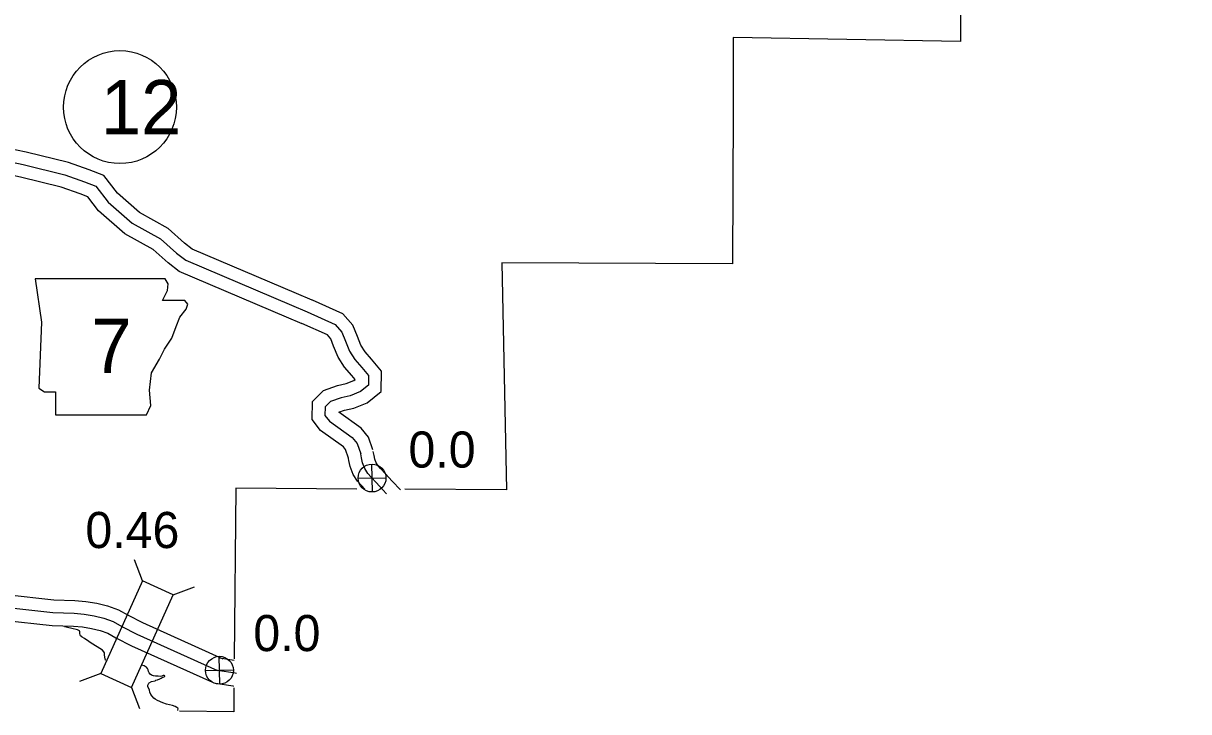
# Model space of a CAD drawing. Extents: x -83719 to 153526, y -11835 to 11446.
# Drawn here: x -2247.8 to -1793.4, y -736.9 to -468.7 of the extents above; entities that cross this region are included whole.
import ezdxf

# ---------------------------------------------------------------- set-up
doc = ezdxf.new("R2010")
doc.units = 0
for name, color, linetype in [('Level 10', 7, 'Continuous'), ('Level 2', 7, 'Continuous'), ('Level 20', 7, 'Continuous'), ('Level 21', 7, 'Continuous'), ('Level 25', 7, 'Continuous'), ('Level 26', 7, 'Continuous'), ('Level 27', 7, 'Continuous'), ('Level 58', 7, 'Continuous'), ('Level 59', 7, 'Continuous'), ('Level 9', 7, 'Continuous')]:
    doc.layers.add(name, color=color, linetype=linetype)

msp = doc.modelspace()

# ---------------------------------------------------------------- linework, layer by layer
at = {"layer": 'Level 10'}
for points in [[(-2138.99, -585.76), (-2145.17, -583.2), (-2186.94, -565.36), (-2191.24, -562.09), (-2197.12, -556.83), (-2208.18, -550.71), (-2218.38, -541.78), (-2222.56, -536.33), (-2225.62, -535.17), (-2233.04, -532.49), (-2248.89, -528.64), (-2258.59, -526.58), (-2263.42, -522.64), (-2266.3, -512.85), (-2267.59, -508.29)], [(-2135.16, -576.52), (-2141.29, -573.98), (-2181.87, -556.65), (-2184.87, -554.37), (-2191.3, -548.63), (-2202.4, -542.48), (-2211.06, -534.91), (-2216.36, -528), (-2222.14, -525.8), (-2230.15, -522.9), (-2246.67, -518.89), (-2254.14, -517.3), (-2254.7, -516.84), (-2256.69, -510.08), (-2257.97, -505.56)], [(-2111.49, -634.88), (-2113.2, -629.97), (-2115.99, -626.39), (-2124.68, -620.23), (-2122.49, -619.46), (-2118.86, -618.67), (-2113.74, -616.54), (-2108.23, -612.12), (-2108.17, -604.2), (-2111.98, -599.56), (-2114.46, -596.66), (-2116.1, -594.16), (-2117.49, -590.73), (-2119.23, -586.35), (-2123.14, -581.88), (-2135.04, -576.57)], [(-2120.94, -638.17), (-2122.1, -634.82), (-2122.98, -633.7), (-2131.85, -627.41), (-2135.2, -623.14), (-2135.04, -616.02), (-2130.73, -611.74), (-2125.21, -609.82), (-2121.87, -609.09), (-2118.89, -607.85), (-2118.42, -607.47), (-2119.64, -605.98), (-2122.47, -602.68), (-2125, -598.82), (-2126.77, -594.46), (-2127.89, -591.64), (-2129.22, -590.12), (-2139.11, -585.7)], [(-2100.7, -650.49), (-2103.97, -647.05), (-2106.5, -644.24), (-2108.49, -642.15), (-2109.44, -641.1), (-2110.17, -639.95), (-2110.7, -638.58), (-2111, -637.06), (-2111.32, -635.52)], [(-2114.56, -650.28), (-2115.83, -648.95), (-2117.44, -647.16), (-2119.15, -644.47), (-2120.34, -641.38), (-2120.8, -639.04), (-2121.11, -637.52)], [(-2254.41, -691.28), (-2235.83, -693.34), (-2227.66, -693.58), (-2223.34, -693.94), (-2219.1, -694.7), (-2214.92, -695.72), (-2210.63, -697.22), (-2206.91, -699.33), (-2201.26, -702.24), (-2169.92, -716.38)], [(-2255.55, -701.22), (-2236.53, -703.33), (-2228.21, -703.57), (-2224.64, -703.86), (-2221.18, -704.49), (-2217.76, -705.32), (-2214.78, -706.36), (-2211.66, -708.13), (-2205.6, -711.25), (-2174.04, -725.49)], [(-2171.23, -715.99), (-2165.56, -716.85)], [(-2172.73, -725.88), (-2166.1, -726.88), (-2165.8, -726.95)]]:
    msp.add_lwpolyline(points, dxfattribs=at)
at = {"layer": 'Level 2'}
for points in [[(-1793.44, -365.87), (-1793.41, -389.33), (-1882.53, -387.9), (-1882.37, -475.85)], [(-1882.37, -475.85), (-1971, -474.23), (-1971.03, -502.36)], [(-1971.03, -502.36), (-1971.23, -562.46), (-2061.22, -562.02), (-2059.4, -650.5), (-2098.95, -650.27)], [(-2117.69, -650.16), (-2164.93, -649.88), (-2165.53, -716.3)], [(-2165.63, -727.59), (-2165.72, -736.93), (-2186.86, -736.75)]]:
    msp.add_lwpolyline(points, dxfattribs=at)
at = {"layer": 'Level 20'}
for p, q in [((-2201.3, -685.98), (-2204.41, -677.75)), ((-2189.27, -691.41), (-2181.04, -688.3)), ((-2217.59, -722.07), (-2225.82, -725.19)), ((-2205.56, -727.5), (-2202.45, -735.74))]:
    msp.add_line(p, q, dxfattribs=at)
msp.add_lwpolyline([(-2205.56, -727.5), (-2189.27, -691.41), (-2201.3, -685.98), (-2217.59, -722.07)], close=True, dxfattribs=at)
at = {"layer": 'Level 21'}
msp.add_lwpolyline([(-2243.14, -568.28), (-2240.6, -585.2), (-2241.73, -610.86), (-2239.47, -612.27), (-2235.24, -612.27), (-2235.24, -621.29), (-2199.71, -621.29), (-2198.02, -617.63), (-2198.59, -611.71), (-2197.74, -604.94), (-2194.64, -599.58), (-2192.66, -595.64), (-2189.84, -591.41), (-2188.15, -586.89), (-2186.74, -583.23), (-2184.21, -580.13), (-2183.64, -578.15), (-2184.77, -576.74), (-2193.51, -576.74), (-2191.54, -572.8), (-2191.25, -570.26), (-2192.42, -568.31)], close=True, dxfattribs=at)
at = {"layer": 'Level 26'}
for p, q in [((-2111.66, -651.3), (-2111.92, -640.45)), ((-2117.21, -646), (-2106.37, -645.75)), ((-2171.15, -726.22), (-2171.4, -715.37)), ((-2176.7, -720.92), (-2165.85, -720.67))]:
    msp.add_line(p, q, dxfattribs=at)
for centre in [(-2111.79, -645.88), (-2171.28, -720.79)]:
    msp.add_circle(centre, 5.43, dxfattribs=at)
at = {"layer": 'Level 27'}
msp.add_circle((-2210.06, -501.36), 22, dxfattribs=at)
at = {"layer": 'Level 59'}
for points in [[(-2262.78, -506.93), (-2261.49, -511.46), (-2259.06, -519.74), (-2256.37, -521.94), (-2247.78, -523.77), (-2231.59, -527.69), (-2223.88, -530.48), (-2219.46, -532.16), (-2214.72, -538.34), (-2205.29, -546.59), (-2194.21, -552.73), (-2188.05, -558.23), (-2184.41, -561), (-2143.23, -578.59), (-2137.08, -581.14)], [(-2137.08, -581.14), (-2126.18, -586), (-2123.56, -589), (-2122.13, -592.59), (-2120.55, -596.49), (-2118.46, -599.67), (-2115.81, -602.77), (-2113.19, -605.97), (-2113.21, -609.71), (-2116.31, -612.2), (-2120.37, -613.88), (-2123.85, -614.64), (-2128.01, -616.09), (-2130.09, -618.15), (-2130.16, -621.46), (-2128.37, -623.75), (-2119.49, -630.04), (-2117.65, -632.4), (-2116.22, -636.52)], [(-2106.16, -652), (-2107.64, -650.45), (-2110.17, -647.64), (-2112.16, -645.55), (-2113.44, -644.13), (-2114.66, -642.21), (-2115.52, -639.98), (-2115.9, -638.05), (-2116.22, -636.52)], [(-2254.98, -696.25), (-2236.18, -698.34), (-2227.94, -698.57), (-2223.99, -698.9), (-2220.14, -699.59), (-2216.34, -700.52), (-2212.71, -701.79), (-2209.28, -703.73), (-2203.43, -706.74), (-2171.98, -720.94)], [(-2164.58, -722.1), (-2165.13, -721.97), (-2171.98, -720.94)]]:
    msp.add_lwpolyline(points, dxfattribs=at)
at = {"layer": 'Level 9'}
for points in [[(-2215.64, -716.89), (-2215.67, -716.8), (-2215.94, -715.73), (-2216.12, -714.8), (-2216.13, -714.17), (-2216.13, -714.03), (-2216.3, -713.63), (-2216.9, -713.01), (-2221.74, -710.02), (-2222.68, -709.16), (-2223.38, -708.77), (-2223.88, -708.47), (-2224.76, -707.84), (-2224.93, -707.75), (-2225.43, -707.42), (-2225.6, -707.09), (-2225.71, -706.39), (-2225.68, -705.85), (-2225.88, -705.42), (-2226.65, -704.99), (-2228.79, -704.55), (-2230.56, -704.13), (-2231.67, -703.84)], [(-2198.61, -728.58), (-2199.16, -727.05), (-2199.16, -726.55), (-2199.13, -726.38), (-2198.97, -726.14), (-2198.8, -725.84), (-2198.64, -725.64), (-2197.81, -725.23), (-2196.41, -724.85), (-2196.05, -724.71), (-2195.48, -724.54), (-2194.59, -724.16), (-2194.02, -723.86), (-2193.59, -723.65), (-2193.19, -723.52), (-2192.79, -723.35), (-2192.73, -723.28), (-2192.6, -723.11), (-2192.6, -722.94), (-2192.83, -722.85), (-2193.17, -722.85), (-2193.76, -723.06), (-2194.23, -723.16), (-2195.2, -723.14), (-2195.93, -723.11), (-2196.23, -723.08), (-2197.03, -722.92), (-2197.77, -722.69), (-2198.27, -722.33), (-2198.68, -721.84), (-2198.98, -721.24), (-2199.12, -720.64), (-2199.29, -720.14), (-2199.43, -719.94), (-2199.73, -719.64), (-2200.2, -719.38), (-2200.57, -719.12), (-2201.14, -718.89), (-2201.67, -718.77)], [(-2187.57, -736.44), (-2187.49, -736.34), (-2187.4, -735.87), (-2187.54, -735.54), (-2187.84, -735.31), (-2188.58, -734.85), (-2189.65, -734.46), (-2190.72, -734.24), (-2191.99, -733.98), (-2193.32, -733.5), (-2195.4, -732.55), (-2196.34, -732.06), (-2196.91, -731.63), (-2197.52, -730.83), (-2197.99, -730.17), (-2198.4, -729.31), (-2198.61, -728.58)]]:
    msp.add_lwpolyline(points, dxfattribs=at)

# ---------------------------------------------------------------- texts
at = {"layer": 'Level 21'}
msp.add_text('7', height=21.12, dxfattribs=at).set_placement((-2221.24, -604.97))
at = {"layer": 'Level 25'}
for p in [(-2097.59, -641.82), (-2158.08, -713.34)]:
    msp.add_text('0.0', height=14.08, dxfattribs=at).set_placement(p)
at = {"layer": 'Level 27'}
msp.add_text('12', height=21.12, dxfattribs=at).set_placement((-2217.54, -511.92))
at = {"layer": 'Level 58'}
msp.add_text('0.46', height=14.08, dxfattribs=at).set_placement((-2223.55, -673.18))

doc.saveas('drawing.dxf')
